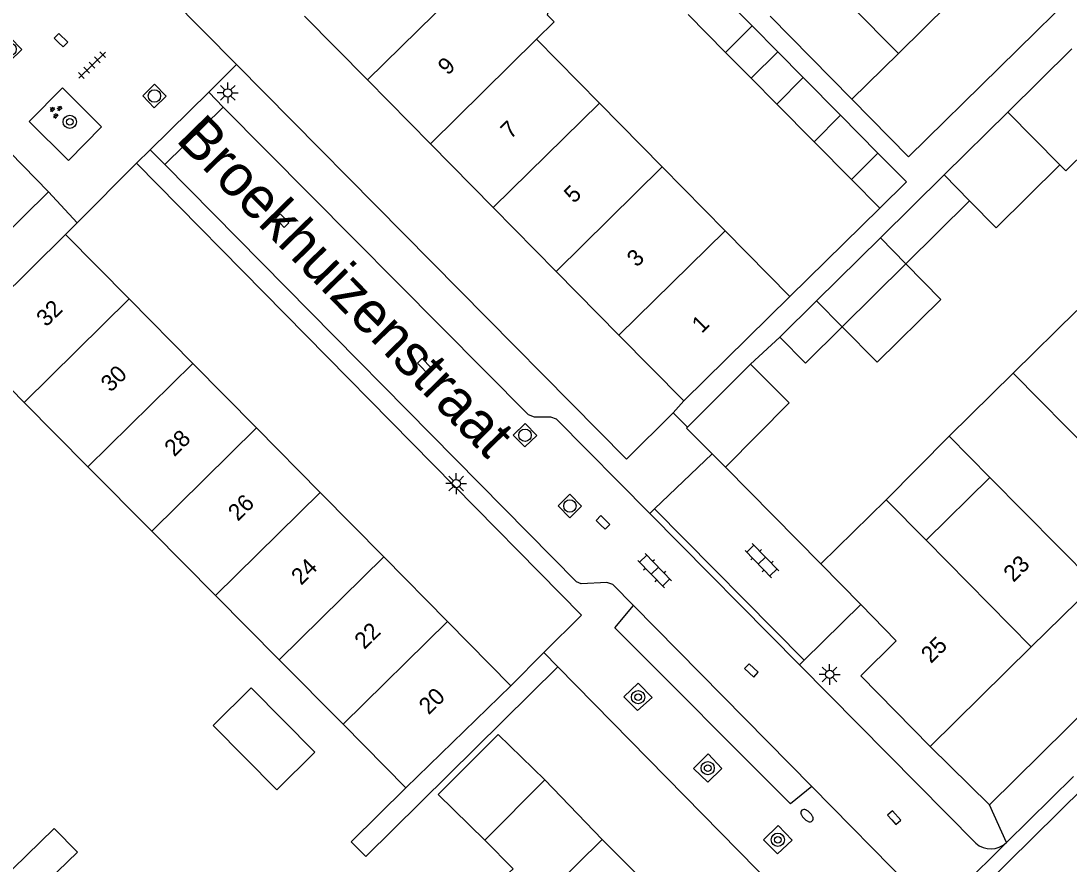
# Model space of a CAD drawing. Extents: x 128000 to 131008, y 398996 to 402500.
# Drawn here: x 129547.7 to 129610.8, y 399505.3 to 399556.1 of the extents above; entities that cross this region are included whole.
import ezdxf

# ---------------------------------------------------------------- set-up
doc = ezdxf.new("R2010")
doc.units = 0
for name, color, linetype in [('gg-afsc-erfafscheiding', 7, 'Continuous'), ('gg-afsc-muur', 7, 'Continuous'), ('gg-anno-huisnummerreeks BGT', 7, 'Continuous'), ('gg-anno-openbare ruimte label', 7, 'Continuous'), ('gg-bbg-bijgebouw', 7, 'Continuous'), ('gg-bbg-gedigitaliseerde bebouwing', 7, 'Continuous'), ('gg-bbg-gedigitaliseerde bijgebouw', 7, 'Continuous'), ('gg-bbg-hoofdgebouw', 7, 'Continuous'), ('gg-bbg-luifel en loopbrug', 7, 'Continuous'), ('gg-bbg-tussenscheiding', 7, 'Continuous'), ('gg-knt-verharding', 7, 'Continuous'), ('gg-knt-verharding nz', 7, 'Continuous'), ('gt-grn-weggrens', 7, 'Continuous'), ('gt-symb-boom', 7, 'Continuous'), ('gt-symb-brandkraan', 7, 'Continuous'), ('gt-symb-groenvak', 7, 'Continuous'), ('gt-symb-klinker verharding', 7, 'Continuous'), ('gt-symb-kolk', 7, 'Continuous'), ('gt-symb-lichtmast', 7, 'Continuous'), ('gt-symb-rioolschacht', 7, 'Continuous'), ('gt-symb-tegel verharding', 7, 'Continuous')]:
    doc.layers.add(name, color=color, linetype=linetype)

# ---------------------------------------------------------------- blocks, each defined once
blk = doc.blocks.new('gt0-KOLK')
at = {"layer": 'gt-symb-kolk'}
blk.add_lwpolyline([(0, 0), (0.375, 0), (0.375, 0.4), (-0.375, 0.4), (-0.375, 0), (0, 0)], dxfattribs=at)
blk = doc.blocks.new('gt0-RS')
at = {"layer": 'gt-symb-rioolschacht'}
blk.add_lwpolyline([(-0.5, -0.5), (0.5, -0.5), (0.5, 0.5), (-0.5, 0.5)], close=True, dxfattribs=at)
blk.add_circle((0, 0), 0.375, dxfattribs=at)
blk = doc.blocks.new('gt0-LMAST')
at = {"layer": 'gt-symb-lichtmast'}
for p, q in [((-0.182, 0.173), (-0.447, 0.438)), ((-0.005, 0.246), (-0.005, 0.621)), ((0.172, 0.173), (0.437, 0.438)), ((-0.255, -0.004), (-0.63, -0.004)), ((-0.182, -0.181), (-0.447, -0.446)), ((-0.005, -0.254), (-0.005, -0.629)), ((0.437, -0.446), (0.172, -0.181)), ((0.245, -0.004), (0.62, -0.004))]:
    blk.add_line(p, q, dxfattribs=at)
blk.add_circle((-0.005, -0.004), 0.25, dxfattribs=at)
blk = doc.blocks.new('gt0-TEG1')
at = {"layer": 'gt-symb-tegel verharding'}
for p, q in [((-1.125, 0), (1.125, 0)), ((-0.9, -0.25), (-0.9, 0.25)), ((-0.45, -0.25), (-0.45, 0.25)), ((0, -0.25), (0, 0.25)), ((0.45, -0.25), (0.45, 0.25)), ((0.9, -0.25), (0.9, 0.25))]:
    blk.add_line(p, q, dxfattribs=at)
blk = doc.blocks.new('gt0-KL1')
at = {"layer": 'gt-symb-klinker verharding'}
for p, q in [((-1.15, 0.3), (1.15, 0.3)), ((-1, -0.3), (-1, 0.3)), ((-0.5, 0.3), (-0.5, 0.45)), ((0, -0.3), (0, 0.3)), ((0.5, 0.3), (0.5, 0.45)), ((1, -0.3), (1, 0.3)), ((-1.15, -0.3), (1.15, -0.3)), ((-0.5, -0.45), (-0.5, -0.3)), ((0.5, -0.45), (0.5, -0.3))]:
    blk.add_line(p, q, dxfattribs=at)
blk = doc.blocks.new('gt0-BOOM')
at = {"layer": 'gt-symb-boom'}
for radius in [0.4, 0.2]:
    blk.add_circle((0, 0), radius, dxfattribs=at)
blk = doc.blocks.new('gt0-BR')
at = {"layer": 'gt-symb-brandkraan'}
for centre, radius, start, end in [((-0.244, 0), 0.206, 107.56694, 252.43307), ((0.599, -2.664), 3, 106.89205, 107.56694), ((0, -0.691), 0.938, 73.10799, 106.89205), ((-0.599, -2.664), 3, 72.43309, 73.10799), ((0.244, 0), 0.206, 287.56695, 72.43309), ((0.599, 2.664), 3, 252.43307, 253.10797), ((0, 0.691), 0.938, 253.10797, 286.89206), ((-0.599, 2.664), 3, 286.89206, 287.56695)]:
    blk.add_arc(centre, radius, start, end, dxfattribs=at)
blk = doc.blocks.new('gt0-GRVAK')
at = {"layer": 'gt-symb-groenvak'}
for p, q in [((-0.11, 0.189), (-0.228, 0.24)), ((-0.182, 0.153), (0.088, 0.153)), ((-0.091, 0.211), (-0.156, 0.322)), ((-0.047, 0.214), (-0.047, 0.393)), ((-0.004, 0.211), (0.061, 0.322)), ((0.015, 0.189), (0.133, 0.24)), ((0.262, -0.052), (0.197, 0.059)), ((0.305, -0.049), (0.305, 0.13)), ((0.349, -0.052), (0.414, 0.059)), ((-0.245, -0.228), (-0.363, -0.177)), ((-0.318, -0.264), (-0.047, -0.264)), ((-0.226, -0.206), (-0.291, -0.095)), ((-0.183, -0.203), (-0.183, -0.024)), ((-0.139, -0.206), (-0.074, -0.095)), ((-0.12, -0.228), (-0.002, -0.177)), ((0.243, -0.074), (0.125, -0.023)), ((0.17, -0.11), (0.441, -0.11)), ((0.368, -0.074), (0.486, -0.023))]:
    blk.add_line(p, q, dxfattribs=at)

msp = doc.modelspace()

# ---------------------------------------------------------------- linework, layer by layer
at = {"layer": 'gg-afsc-erfafscheiding'}
for p, q in [((129592.816, 399556.372), (129597.749, 399551.352)), ((129591.641, 399535.378), (129593.401, 399537.004)), ((129577.2, 399515.99), (129579.19, 399518))]:
    msp.add_line(p, q, dxfattribs=at)
msp.add_lwpolyline([(129570.87, 399509.85), (129567.573, 399506.592), (129568.451, 399505.703), (129580.03, 399517.145)], dxfattribs=at)
at = {"layer": 'gg-afsc-muur'}
for p, q in [((129599.425, 399544.789), (129594, 399539.47)), ((129590.123, 399529.183), (129595.874, 399523.341))]:
    msp.add_line(p, q, dxfattribs=at)
at = {"layer": 'gg-bbg-bijgebouw'}
for p, q in [((129591.743, 399555.781), (129589.494, 399558.057)), ((129590.138, 399554.183), (129587.889, 399556.459)), ((129607.151, 399550.587), (129610.997, 399554.391)), ((129597.071, 399550.387), (129594.822, 399552.664)), ((129595.471, 399548.788), (129593.221, 399551.064)), ((129599.32, 399548.111), (129597.071, 399550.387)), ((129603.308, 399546.793), (129607.151, 399550.587)), ((129597.721, 399546.512), (129595.471, 399548.788)), ((129599.466, 399542.998), (129603.308, 399546.793)), ((129595.626, 399539.202), (129599.466, 399542.998)), ((129593.401, 399537.004), (129595.626, 399539.202)), ((129587.845, 399531.586), (129591.641, 399535.378)), ((129590.123, 399529.183), (129589.333, 399529.976)), ((129579.241, 399510.322), (129575.633, 399506.695))]:
    msp.add_line(p, q, dxfattribs=at)
for points in [[(129590.123, 399529.183), (129593.977, 399533.048), (129591.641, 399535.378)], [(129589.333, 399529.976), (129587.787, 399531.528), (129587.845, 399531.586)], [(129579.241, 399510.322), (129576.421, 399513.068), (129572.813, 399509.441), (129575.633, 399506.695)]]:
    msp.add_lwpolyline(points, dxfattribs=at)
at = {"layer": 'gg-bbg-gedigitaliseerde bebouwing'}
for p, q in [((129578.74, 399554.969), (129582.529, 399551.121)), ((129597.749, 399551.352), (129600.551, 399554.113)), ((129582.529, 399551.121), (129586.318, 399547.273)), ((129586.318, 399547.273), (129590.106, 399543.425)), ((129590.106, 399543.425), (129594, 399539.47)), ((129607.469, 399534.838), (129603.621, 399531.049)), ((129603.621, 399531.049), (129606.069, 399528.563)), ((129606.069, 399528.563), (129602.221, 399524.772)), ((129599.821, 399527.216), (129602.221, 399524.772))]:
    msp.add_line(p, q, dxfattribs=at)
for points in [[(129600.551, 399554.113), (129603.59, 399557.108), (129600.715, 399560.031), (129597.671, 399557.037)], [(129579.722, 399557.426), (129579.388, 399556.449), (129579.809, 399556.022), (129578.74, 399554.969)], [(129611.655, 399538.282), (129611.316, 399538.626), (129607.469, 399534.838)]]:
    msp.add_lwpolyline(points, dxfattribs=at)
at = {"layer": 'gg-bbg-gedigitaliseerde bijgebouw'}
for p, q in [((129591.743, 399555.781), (129590.138, 399554.183)), ((129594.822, 399552.664), (129593.221, 399551.064)), ((129599.32, 399548.111), (129597.721, 399546.512)), ((129604.846, 399545.224), (129601.006, 399541.43)), ((129601.006, 399541.43), (129597.165, 399537.635))]:
    msp.add_line(p, q, dxfattribs=at)
for points in [[(129614.56, 399550.9), (129610.64, 399547.039), (129610.289, 399547.395)], [(129610.289, 399547.395), (129606.441, 399543.605), (129604.846, 399545.224)], [(129597.165, 399537.635), (129594.945, 399535.441), (129593.401, 399537.004)], [(129551.066, 399505.965), (129549.674, 399507.401), (129545.51, 399503.364), (129546.902, 399501.928), (129551.066, 399505.965)]]:
    msp.add_lwpolyline(points, dxfattribs=at)
at = {"layer": 'gg-bbg-hoofdgebouw'}
for p, q in [((129564.765, 399556.371), (129568.557, 399552.52)), ((129568.557, 399552.52), (129572.345, 399548.673)), ((129572.345, 399548.673), (129576.134, 399544.825)), ((129576.134, 399544.825), (129579.923, 399540.977)), ((129544.02, 399536.96), (129550.36, 399543.21)), ((129554.194, 399539.321), (129550.36, 399543.21)), ((129579.923, 399540.977), (129583.712, 399537.129)), ((129558.029, 399535.433), (129554.194, 399539.321)), ((129587.61, 399533.17), (129594, 399539.47)), ((129544.02, 399536.96), (129547.864, 399533.079)), ((129583.712, 399537.129), (129587.61, 399533.17)), ((129561.863, 399531.544), (129558.029, 399535.433)), ((129547.864, 399533.079), (129551.706, 399529.199)), ((129565.697, 399527.655), (129561.863, 399531.544)), ((129551.706, 399529.199), (129555.549, 399525.319)), ((129569.532, 399523.767), (129565.697, 399527.655)), ((129595.874, 399523.341), (129599.821, 399527.216)), ((129555.549, 399525.319), (129559.392, 399521.439)), ((129573.366, 399519.878), (129569.532, 399523.767)), ((129598.28, 399520.89), (129595.874, 399523.341)), ((129608.554, 399518.341), (129612.403, 399522.131)), ((129559.392, 399521.439), (129563.235, 399517.559)), ((129600.42, 399518.71), (129598.28, 399520.89)), ((129577.2, 399515.99), (129573.366, 399519.878)), ((129602.46, 399512.34), (129608.554, 399518.341)), ((129563.235, 399517.559), (129567.078, 399513.678)), ((129570.87, 399509.85), (129577.2, 399515.99)), ((129567.078, 399513.678), (129570.87, 399509.85)), ((129582.7, 399506.73), (129578.852, 399502.952))]:
    msp.add_line(p, q, dxfattribs=at)
for points in [[(129612.14, 399558.68), (129601.156, 399547.886), (129597.749, 399551.352)], [(129600.42, 399518.71), (129598.28, 399516.59), (129602.46, 399512.34)], [(129585.125, 399496.577), (129589.02, 399500.41), (129582.7, 399506.73)]]:
    msp.add_lwpolyline(points, dxfattribs=at)
at = {"layer": 'gg-bbg-luifel en loopbrug'}
for p, q in [((129597.671, 399557.037), (129600.551, 399554.113)), ((129593.288, 399554.217), (129591.743, 399555.781)), ((129591.684, 399552.619), (129590.138, 399554.183)), ((129593.288, 399554.217), (129591.684, 399552.619)), ((129594.822, 399552.664), (129593.288, 399554.217)), ((129593.221, 399551.064), (129591.684, 399552.619)), ((129599.425, 399544.789), (129597.721, 399546.512)), ((129603.621, 399531.049), (129599.821, 399527.216)), ((129579.241, 399510.322), (129582.7, 399506.73))]:
    msp.add_line(p, q, dxfattribs=at)
for points in [[(129599.425, 399544.789), (129601.033, 399546.377), (129599.32, 399548.111)], [(129597.165, 399537.635), (129599.27, 399535.498), (129603.117, 399539.287), (129601.006, 399541.43)], [(129561.533, 399515.874), (129565.376, 399511.993), (129563.089, 399509.728), (129559.246, 399513.609), (129561.533, 399515.874)], [(129575.633, 399506.695), (129577.332, 399504.964), (129577.1, 399504.736)]]:
    msp.add_lwpolyline(points, dxfattribs=at)
at = {"layer": 'gg-bbg-tussenscheiding'}
for p, q in [((129568.557, 399552.52), (129574.952, 399558.817)), ((129572.345, 399548.673), (129578.74, 399554.969)), ((129576.134, 399544.825), (129582.529, 399551.121)), ((129597.071, 399550.387), (129595.471, 399548.788)), ((129607.151, 399550.587), (129610.289, 399547.395)), ((129579.923, 399540.977), (129586.318, 399547.273)), ((129603.308, 399546.793), (129604.846, 399545.224)), ((129583.712, 399537.129), (129590.106, 399543.425)), ((129599.466, 399542.998), (129601.006, 399541.43)), ((129554.194, 399539.321), (129547.864, 399533.079)), ((129597.165, 399537.635), (129595.626, 399539.202)), ((129558.029, 399535.433), (129551.706, 399529.199)), ((129607.469, 399534.838), (129616.252, 399525.92)), ((129561.863, 399531.544), (129555.549, 399525.319)), ((129606.069, 399528.563), (129612.403, 399522.131)), ((129565.697, 399527.655), (129559.392, 399521.439)), ((129602.221, 399524.772), (129608.554, 399518.341)), ((129569.532, 399523.767), (129563.235, 399517.559)), ((129573.366, 399519.878), (129567.078, 399513.678))]:
    msp.add_line(p, q, dxfattribs=at)
at = {"layer": 'gg-knt-verharding'}
for p, q in [((129554.78, 399559.41), (129560.656, 399553.46)), ((129549.33, 399545.78), (129540.775, 399554.487)), ((129558.98, 399551.776), (129555.449, 399548.314)), ((129559.857, 399550.882), (129558.98, 399551.776)), ((129556.328, 399547.423), (129559.857, 399550.882)), ((129555.449, 399548.314), (129556.328, 399547.423)), ((129551.063, 399543.914), (129554.64, 399547.501)), ((129523.34, 399520.16), (129549.33, 399545.78)), ((129550.36, 399543.21), (129551.063, 399543.914)), ((129635.24, 399537.651), (129606.04, 399508.83)), ((129586.98, 399532.46), (129587.61, 399533.17)), ((129585.852, 399526.661), (129589.333, 399529.976)), ((129594.875, 399517.533), (129585.852, 399526.661)), ((129585.567, 399526.379), (129594.59, 399517.252)), ((129598.28, 399520.89), (129594.875, 399517.533)), ((129580.03, 399517.145), (129596.97, 399499.9)), ((129594.59, 399517.252), (129605.21, 399506.51)), ((129606.04, 399508.83), (129602.46, 399512.34)), ((129607.065, 399506.544), (129611.115, 399510.538)), ((129551.27, 399450.25), (129611.748, 399509.889)), ((129595.338, 399509.931), (129601.87, 399503.3)), ((129601.926, 399501.475), (129607.065, 399506.544))]:
    msp.add_line(p, q, dxfattribs=at)
for points in [[(129586.98, 399532.46), (129584.17, 399529.65), (129560.656, 399553.46)], [(129548.162, 399550.01), (129550.17, 399552.048), (129552.53, 399549.693), (129550.522, 399547.654), (129548.162, 399550.01)], [(129559.857, 399550.882), (129578.23, 399532.36), (129578.59, 399532.22), (129579.59, 399532.21), (129579.92, 399532.091), (129585.567, 399526.379)], [(129554.64, 399547.501), (129581.46, 399520.26), (129579.19, 399518)], [(129584.586, 399520.845), (129583.35, 399522.1), (129582.97, 399522.23), (129581.43, 399522.14), (129581.16, 399522.27), (129556.328, 399547.423)], [(129595.338, 399509.931), (129594.051, 399508.874), (129583.462, 399519.497), (129584.586, 399520.845)], [(129584.867, 399516.165), (129583.996, 399515.33), (129584.831, 399514.506), (129585.706, 399515.293), (129584.867, 399516.165)], [(129589.078, 399511.893), (129588.211, 399511.02), (129589.058, 399510.191), (129589.907, 399511.009), (129589.078, 399511.893)], [(129593.296, 399507.577), (129592.419, 399506.719), (129593.271, 399505.857), (129594.141, 399506.699), (129593.296, 399507.577)]]:
    msp.add_lwpolyline(points, dxfattribs=at)
msp.add_arc((129606.119, 399507.557), 1.386, 229.05375, 313.04635, dxfattribs=at)
at = {"layer": 'gg-knt-verharding nz'}
msp.add_line((129595.338, 399509.931), (129584.586, 399520.845), dxfattribs=at)
at = {"layer": 'gt-grn-weggrens'}
for p, q in [((129558.98, 399551.776), (129560.656, 399553.46)), ((129555.449, 399548.314), (129554.64, 399547.501)), ((129551.063, 399543.914), (129549.33, 399545.78)), ((129586.98, 399532.46), (129587.845, 399531.586)), ((129585.567, 399526.379), (129585.852, 399526.661)), ((129580.03, 399517.145), (129579.19, 399518)), ((129594.59, 399517.252), (129594.875, 399517.533)), ((129607.065, 399506.544), (129606.04, 399508.83))]:
    msp.add_line(p, q, dxfattribs=at)

# ---------------------------------------------------------------- block references
at = {"layer": 'gt-symb-boom'}
for p in [(129550.608, 399549.997), (129584.862, 399515.313), (129589.058, 399511.03), (129593.285, 399506.715)]:
    msp.add_blockref('gt0-BOOM', p, dxfattribs=at)
at = {"layer": 'gt-symb-brandkraan', "rotation": -45.36442053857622}
msp.add_blockref('gt0-BR', (129595.045, 399508.17), dxfattribs=at)
at = {"layer": 'gt-symb-groenvak', "rotation": 45.405196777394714}
msp.add_blockref('gt0-GRVAK', (129549.758, 399550.61), dxfattribs=at)
at = {"layer": 'gt-symb-klinker verharding'}
for p, rotation in [((129585.869, 399522.943), -45.81035302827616), ((129592.325, 399523.546), -45.81035303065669)]:
    msp.add_blockref('gt0-KL1', p, dxfattribs=dict(at, rotation=rotation))
at = {"layer": 'gt-symb-kolk'}
for p, rotation in [((129549.935, 399554.773), -45.000000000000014), ((129563.273, 399543.898), -45.040491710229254), ((129571.819, 399535.18), -45.76929639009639), ((129582.604, 399525.706), -45.000000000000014), ((129591.558, 399516.779), -43.541582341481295), ((129600.149, 399507.909), -48.3236422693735)]:
    msp.add_blockref('gt0-KOLK', p, dxfattribs=dict(at, rotation=rotation))
at = {"layer": 'gt-symb-lichtmast'}
for p in [(129560.131, 399551.743), (129573.909, 399528.187), (129596.413, 399516.688)]:
    msp.add_blockref('gt0-LMAST', p, dxfattribs=at)
at = {"layer": 'gt-symb-rioolschacht'}
for p, rotation in [((129547.009, 399554.366), -45.48623256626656), ((129555.709, 399551.553), -45.48623256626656), ((129578.05, 399531.1), -45.36442053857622), ((129580.753, 399526.839), -45.36442053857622)]:
    msp.add_blockref('gt0-RS', p, dxfattribs=dict(at, rotation=rotation))
at = {"layer": 'gt-symb-tegel verharding', "rotation": 44.230703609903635}
msp.add_blockref('gt0-TEG1', (129551.951, 399553.416), dxfattribs=at)

# ---------------------------------------------------------------- texts
at = {"layer": 'gg-anno-huisnummerreeks BGT'}
for s, p in [('9', (129573.391, 399552.758)), ('7', (129577.177, 399548.913)), ('5', (129580.994, 399545.037)), ('3', (129584.783, 399541.189)), ('32', (129549.191, 399537.591)), ('1', (129588.702, 399537.208)), ('30', (129553.075, 399533.653)), ('28', (129556.908, 399529.766)), ('26', (129560.742, 399525.877)), ('24', (129564.552, 399522.013)), ('23', (129607.483, 399522.197)), ('22', (129568.363, 399518.148)), ('25', (129602.512, 399517.302)), ('20', (129572.246, 399514.21))]:
    msp.add_text(s, height=1, rotation=44.6, dxfattribs=at).set_placement(p)
at = {"layer": 'gg-anno-openbare ruimte label'}
for s, rotation, p in [('Brouwershavenstraat', 314.8, (129604.022, 399572.583)), ('Broekhuizenstraat', 314.4, (129556.947, 399548.869))]:
    msp.add_text(s, height=2.5, rotation=rotation, dxfattribs=at).set_placement(p)

doc.saveas('drawing.dxf')
